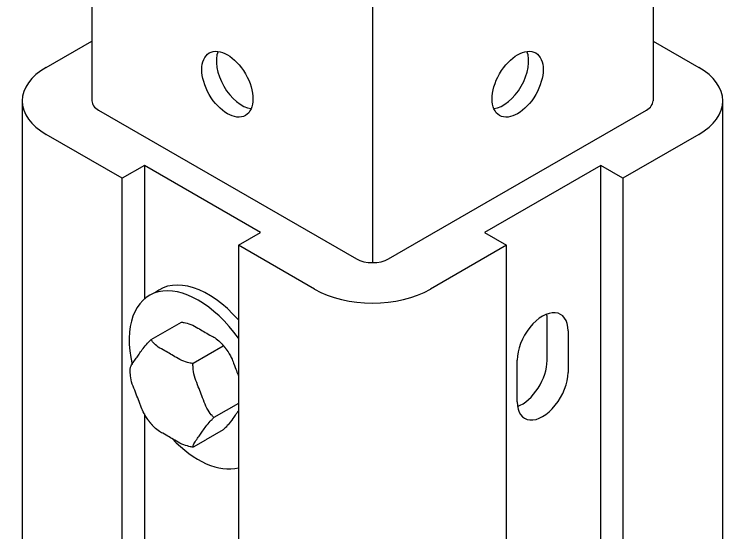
# Model space of a CAD drawing. Extents: x 99862 to 103151, y 99997 to 117076.
# Drawn here: x 102743.7 to 102894.8, y 104404.8 to 104515.3 of the extents above; entities that cross this region are included whole.
import ezdxf

# ---------------------------------------------------------------- set-up
doc = ezdxf.new("R2010")
doc.units = 0
for name, color, linetype in [('Level 13', 7, 'Continuous'), ('Level 4', 7, 'Continuous'), ('Level 5', 7, 'Continuous')]:
    doc.layers.add(name, color=color, linetype=linetype)

msp = doc.modelspace()

# ---------------------------------------------------------------- linework, layer by layer
at = {"layer": 'Level 13'}
for p, q in [((102772.92, 104445.85), (102779.36, 104449.56)), ((102787.92, 104444.99), (102787.92, 104444.99)), ((102788.28, 104444.41), (102781.84, 104440.7)), ((102788.98, 104443.66), (102788.98, 104443.66)), ((102791.51, 104432.21), (102786.3, 104429.2)), ((102788.28, 104426.57), (102784.57, 104424.43)), ((102784.48, 104424.37), (102781.84, 104422.85))]:
    msp.add_line(p, q, dxfattribs=at)
for centre, start_param, end_param in [((102785.09, 104438.43), 5.046504, 6.38194), ((102782.95, 104437.22), 4.877382, 7.358322), ((102782.95, 104437.22), 1.967918, 2.9766)]:
    msp.add_ellipse(centre, major_axis=(-10.41, 18.04), ratio=0.57735, start_param=start_param, end_param=end_param, dxfattribs=at)
for points, degree in [([(102779.36, 104449.56), (102779.68, 104449.52), (102780.01, 104449.45), (102781.84, 104448.94), (102783.24, 104448.06), (102784.46, 104447.36), (102785.66, 104446.66), (102787.15, 104445.87), (102787.92, 104444.99)], 3), ([(102768.45, 104439.6), (102768.45, 104439.65), (102768.46, 104439.71), (102768.66, 104440.37), (102769.44, 104441.44), (102770.05, 104442.3), (102770.66, 104443.17), (102771.34, 104444.18), (102772.48, 104445.41), (102772.7, 104445.64), (102772.92, 104445.85)], 3), ([(102781.84, 104440.7), (102781.52, 104440.73), (102781.19, 104440.81), (102779.37, 104441.32), (102777.96, 104442.2), (102776.74, 104442.9), (102775.52, 104443.61), (102774.01, 104444.42), (102773.12, 104445.47), (102772.99, 104445.66), (102772.92, 104445.85)], 3), ([(102787.92, 104444.99), (102788.29, 104444.56), (102788.65, 104444.11), (102788.98, 104443.66)], 2), ([(102788.98, 104443.66), (102789.91, 104442.4), (102790.56, 104440.56), (102791.15, 104439.03), (102791.27, 104438.74), (102791.39, 104438.43), (102791.51, 104438.12)], 3), ([(102786.3, 104429.2), (102786.08, 104429.38), (102785.86, 104429.61), (102784.72, 104431.09), (102784.04, 104433.01), (102783.43, 104434.58), (102782.82, 104436.15), (102782.04, 104438), (102781.83, 104440.02), (102781.81, 104440.37), (102781.84, 104440.7)], 3), ([(102768.45, 104438.97), (102768.44, 104439.16), (102768.44, 104439.34), (102768.44, 104439.55), (102768.44, 104439.57), (102768.44, 104439.6)], 3), ([(102772.22, 104428.76), (102771.29, 104430.01), (102770.64, 104431.86), (102770.05, 104433.38), (102769.44, 104434.95), (102768.66, 104436.8), (102768.46, 104438.66), (102768.45, 104438.82), (102768.45, 104438.97)], 3), ([(102791.51, 104430.63), (102791.37, 104430.43), (102791.23, 104430.24), (102791.1, 104430.05), (102790.59, 104429.33), (102790.04, 104428.51), (102789.31, 104427.65)], 3), ([(102773.29, 104427.43), (102772.91, 104427.86), (102772.55, 104428.31), (102772.22, 104428.76)], 2), ([(102781.84, 104422.85), (102781.81, 104422.92), (102781.83, 104423.02), (102782.04, 104423.72), (102782.82, 104424.79), (102783.43, 104425.66), (102784.04, 104426.52), (102784.72, 104427.53), (102785.86, 104428.77), (102786.08, 104428.99), (102786.3, 104429.2)], 3), ([(102781.84, 104422.85), (102781.52, 104422.89), (102781.19, 104422.97), (102779.37, 104423.48), (102777.96, 104424.36), (102776.74, 104425.06), (102775.54, 104425.75), (102774.05, 104426.55), (102773.29, 104427.43)], 3), ([(102789.31, 104427.65), (102789.18, 104427.5), (102789.04, 104427.35), (102788.72, 104427), (102788.5, 104426.78), (102788.28, 104426.57)], 3)]:
    msp.add_open_spline(points, degree=degree, dxfattribs=at)
at = {"layer": 'Level 4'}
for p, q in [((102760.3, 104732.52), (102760.3, 104496.76)), ((102879.89, 104732.52), (102879.89, 104496.76)), ((102820.09, 104698), (102820.09, 104462.24)), ((102785.31, 104506.98), (102785.31, 104506.98)), ((102785.31, 104506.98), (102785.31, 104506.98)), ((102854.88, 104506.98), (102854.88, 104506.98)), ((102854.88, 104506.98), (102854.88, 104506.98)), ((102793.01, 104493.64), (102793.01, 104493.64)), ((102793.01, 104493.64), (102793.01, 104493.64))]:
    msp.add_line(p, q, dxfattribs=at)
for centre, major_axis in [((102789.16, 104500.31), (3.85, -6.67)), ((102789.16, 104500.31), (3.85, -6.67)), ((102851.03, 104500.31), (3.85, 6.67)), ((102851.03, 104500.31), (3.85, 6.67))]:
    msp.add_ellipse(centre, major_axis=major_axis, ratio=0.57735, dxfattribs=at)
for centre, major_axis in [((102792.25, 104502.1), (3.85, -6.67)), ((102792.25, 104502.1), (3.85, -6.67)), ((102847.94, 104502.1), (3.85, 6.67)), ((102847.94, 104502.1), (3.85, 6.67))]:
    msp.add_ellipse(centre, major_axis=major_axis, ratio=0.57735, start_param=3.555036, end_param=5.869742, dxfattribs=at)
at = {"layer": 'Level 5'}
for p, q in [((102750.55, 104503.88), (102760.3, 104509.51)), ((102879.89, 104509.51), (102889.64, 104503.88)), ((102745.42, 104496.74), (102745.42, 104361)), ((102894.76, 104361), (102894.76, 104496.74)), ((102761.72, 104494.78), (102816.66, 104463.06)), ((102844.34, 104475.07), (102878.47, 104494.78)), ((102766.76, 104480.24), (102750.55, 104489.6)), ((102889.64, 104489.6), (102873.43, 104480.24)), ((102771.46, 104482.95), (102766.76, 104480.24)), ((102796.21, 104468.66), (102771.46, 104482.95)), ((102771.46, 104482.95), (102771.46, 104454.49)), ((102868.73, 104482.95), (102843.98, 104468.66)), ((102873.43, 104480.24), (102868.73, 104482.95)), ((102868.73, 104456.22), (102868.73, 104482.95)), ((102766.76, 104351.67), (102766.76, 104480.24)), ((102873.43, 104480.24), (102873.43, 104351.67)), ((102823.53, 104463.06), (102844.34, 104475.07)), ((102791.51, 104465.95), (102796.21, 104468.66)), ((102843.98, 104468.66), (102848.68, 104465.95)), ((102791.51, 104465.95), (102791.51, 104337.38)), ((102807.72, 104456.59), (102791.51, 104465.95)), ((102848.68, 104465.95), (102832.47, 104456.59)), ((102848.68, 104337.38), (102848.68, 104465.95)), ((102868.73, 104372.44), (102868.73, 104456.22)), ((102857.32, 104441.36), (102857.32, 104450.27)), ((102861.77, 104447.7), (102861.77, 104438.79)), ((102850.93, 104432.53), (102850.93, 104441.44)), ((102771.46, 104430.01), (102771.46, 104354.38))]:
    msp.add_line(p, q, dxfattribs=at)
for centre, major_axis, start_param, end_param in [((102762.92, 104496.74), (17.5, 0), 2.356194, 3.926991), ((102877.26, 104496.74), (-17.5, 0), 2.356194, 3.926991), ((102765.15, 104496.76), (4.86, 0), 3.141593, 3.926991), ((102875.03, 104496.76), (4.86, 0), 5.497787, 6.283185), ((102820.09, 104465.04), (4.86, 0), 3.926991, 5.497787), ((102820.09, 104463.73), (17.5, 0), 3.926991, 5.497787), ((102856.35, 104444.57), (-3.83, -6.64), 2.356194, 5.497787), ((102851.9, 104447.15), (3.83, 6.64), 5.497787, 5.663003), ((102851.9, 104438.23), (3.83, 6.64), 3.761775, 5.497787), ((102856.35, 104435.66), (-3.83, -6.64), 5.497787, 8.63938)]:
    msp.add_ellipse(centre, major_axis=major_axis, ratio=0.57735, start_param=start_param, end_param=end_param, dxfattribs=at)

doc.saveas('drawing.dxf')
